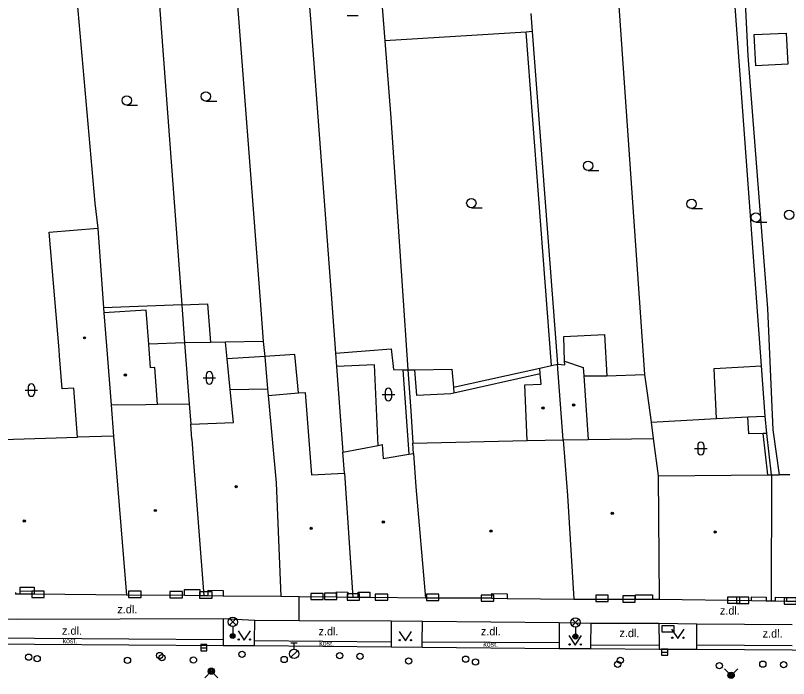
# Model space of a CAD drawing. Extents: x -596229 to -595156, y -1161237 to -1159376.
# Drawn here: x -595310.7 to -595248.8, y -1161192.5 to -1161139.5 of the extents above; entities that cross this region are included whole.
import ezdxf

# ---------------------------------------------------------------- set-up
doc = ezdxf.new("R2010")
doc.units = 0
for name, color, linetype in [('DOP - kresba z DSPS bez souradnic', 7, 'Continuous'), ('DOP - rozhrani ploch obecne', 7, 'Continuous'), ('Level 24', 7, 'Continuous'), ('Level 27', 7, 'Continuous'), ('Level 28', 7, 'Continuous'), ('Level 31', 7, 'Continuous'), ('Level 33', 7, 'Continuous'), ('Level 36', 7, 'Continuous'), ('Level 39', 7, 'Continuous'), ('Specificka linie pasportu komunikaci', 7, 'Continuous'), ('TM - budovy zdene_ betonove - NP', 7, 'Continuous'), ('TM - budovy zdene_ betonove - VP', 7, 'Continuous'), ('TM - chodniky - VP', 7, 'Continuous'), ('TM - komunikace - VP', 7, 'Continuous'), ('TM - letecke snimky - pomocna linie', 7, 'Continuous'), ('TM - popis povrchu', 7, 'Continuous'), ('TM - rozhrani mezi zpev. plochami mezi sebou - VP', 7, 'Continuous'), ('TM - schody - NP', 7, 'Continuous'), ('TM - vstup do budovy - zdene_ betonove  - shora neviditelny', 7, 'Continuous')]:
    doc.layers.add(name, color=color, linetype=linetype)

msp = doc.modelspace()

# ---------------------------------------------------------------- linework, layer by layer
at = {"layer": 'DOP - kresba z DSPS bez souradnic'}
for points in [[(-595267.8, -1161167.5), (-595269.82, -1161140.82)], [(-595251.57, -1161141.03), (-595249.01, -1161140.9)], [(-595251.43, -1161143.53), (-595251.57, -1161141.03)], [(-595249.01, -1161140.9), (-595248.87, -1161143.4)], [(-595248.87, -1161143.4), (-595251.43, -1161143.53)], [(-595293.75, -1161166.96), (-595293.89, -1161165.63)], [(-595290.75, -1161166.77), (-595293.75, -1161166.96)], [(-595288.33, -1161166.62), (-595290.75, -1161166.77)], [(-595288.05, -1161169.69), (-595288.33, -1161166.62)], [(-595293.51, -1161169.42), (-595293.75, -1161166.96)], [(-595279.69, -1161167.83), (-595279.22, -1161174.59)], [(-595278.56, -1161169.88), (-595278.73, -1161167.83)], [(-595268.69, -1161168.17), (-595275.61, -1161169.71)], [(-595265.21, -1161168.32), (-595263.37, -1161168.32)], [(-595275.86, -1161169.77), (-595278.56, -1161169.88)], [(-595275.61, -1161169.71), (-595275.86, -1161169.77)], [(-595252, -1161172.97), (-595252.08, -1161171.61)], [(-595250.85, -1161172.93), (-595252, -1161172.97)], [(-595250.55, -1161172.92), (-595250.85, -1161172.93)], [(-595250.49, -1161176.23), (-595250.85, -1161172.93)]]:
    msp.add_lwpolyline(points, dxfattribs=at)
at = {"layer": 'DOP - rozhrani ploch obecne'}
for points in [[(-595288.8, -1161119.23), (-595287.09, -1161139.78)], [(-595293.81, -1161127.18), (-595291.11, -1161162.28)], [(-595299.99, -1161127.6), (-595297.39, -1161162.63)], [(-595282.25, -1161127.35), (-595281.14, -1161141.53)], [(-595306.02, -1161135.45), (-595304.33, -1161154.5)], [(-595252.42, -1161135.8), (-595252.08, -1161142.73)], [(-595250.98, -1161167.53), (-595253.14, -1161138.02)], [(-595262.41, -1161138.76), (-595260.34, -1161168.22)], [(-595269.46, -1161139.33), (-595269.35, -1161140.78)], [(-595287.09, -1161139.78), (-595285.44, -1161161.79)], [(-595269.82, -1161140.82), (-595281.14, -1161141.53)], [(-595269.35, -1161140.78), (-595269.82, -1161140.82)], [(-595269.35, -1161140.78), (-595267.32, -1161167.39)], [(-595281.14, -1161141.53), (-595280.65, -1161147.69)], [(-595252.08, -1161142.73), (-595250.52, -1161162.94)], [(-595280.65, -1161147.69), (-595279.29, -1161167.84)], [(-595304.33, -1161154.5), (-595304.1, -1161156.52)], [(-595285.44, -1161161.79), (-595285.09, -1161166.5)], [(-595291.11, -1161162.28), (-595290.86, -1161165.57)], [(-595297.39, -1161162.63), (-595297.16, -1161165.68)], [(-595250.52, -1161162.94), (-595250.07, -1161172.63)], [(-595266.81, -1161165.16), (-595263.55, -1161165.01)], [(-595263.55, -1161165.01), (-595263.37, -1161168.32)], [(-595293.89, -1161165.63), (-595295.09, -1161165.65)], [(-595290.86, -1161165.57), (-595293.89, -1161165.63)], [(-595290.86, -1161165.57), (-595290.75, -1161166.77)], [(-595266.75, -1161167.15), (-595266.81, -1161165.16)], [(-595297.16, -1161165.68), (-595300.03, -1161165.79)], [(-595295.09, -1161165.65), (-595297.16, -1161165.68)], [(-595297.16, -1161165.68), (-595296.79, -1161170.55)], [(-595282.67, -1161166.32), (-595280.62, -1161166.17)], [(-595280.62, -1161166.17), (-595280.43, -1161167.82)], [(-595290.75, -1161166.77), (-595290.52, -1161169.36)], [(-595285.09, -1161166.5), (-595282.67, -1161166.32)], [(-595285.09, -1161166.5), (-595285.01, -1161167.58)], [(-595285.01, -1161167.58), (-595284.49, -1161174.42)], [(-595280.43, -1161167.82), (-595279.69, -1161167.83)], [(-595279.69, -1161167.83), (-595279.29, -1161167.84)], [(-595279.29, -1161167.84), (-595278.73, -1161167.83)], [(-595279.29, -1161167.84), (-595279.06, -1161171.11)], [(-595278.73, -1161167.83), (-595275.77, -1161167.78)], [(-595275.77, -1161167.78), (-595275.65, -1161169.23)], [(-595275.65, -1161169.23), (-595268.73, -1161167.71)], [(-595250.69, -1161171.54), (-595250.98, -1161167.53)], [(-595263.37, -1161168.32), (-595260.34, -1161168.22)], [(-595260.34, -1161168.22), (-595260.14, -1161169.71)], [(-595260.14, -1161169.71), (-595259.83, -1161172.02)], [(-595279.06, -1161171.11), (-595278.88, -1161173.71)], [(-595259.83, -1161172.02), (-595254.58, -1161171.74)], [(-595254.58, -1161171.74), (-595252.08, -1161171.61)], [(-595252.08, -1161171.61), (-595250.69, -1161171.54)], [(-595250.55, -1161172.92), (-595250.69, -1161171.54)], [(-595259.83, -1161172.02), (-595259.66, -1161173.32)], [(-595250.19, -1161176.23), (-595250.55, -1161172.92)], [(-595250.07, -1161172.63), (-595249.58, -1161176.23)]]:
    msp.add_lwpolyline(points, dxfattribs=at)
at = {"layer": 'Level 24'}
for points in [[(-595309.398, -1161186.049), (-595308.398, -1161186.049), (-595308.398, -1161185.549), (-595309.398, -1161185.549)], [(-595301.647, -1161186.048), (-595300.647, -1161186.048), (-595300.647, -1161185.548), (-595301.647, -1161185.548)], [(-595298.338, -1161186.079), (-595297.338, -1161186.079), (-595297.338, -1161185.579), (-595298.338, -1161185.579)], [(-595295.958, -1161186.099), (-595294.958, -1161186.099), (-595294.958, -1161185.599), (-595295.958, -1161185.599)], [(-595287.058, -1161186.219), (-595286.058, -1161186.219), (-595286.058, -1161185.719), (-595287.058, -1161185.719)], [(-595285.967, -1161186.208), (-595284.967, -1161186.208), (-595284.967, -1161185.708), (-595285.967, -1161185.708)], [(-595284.157, -1161186.268), (-595283.157, -1161186.268), (-595283.157, -1161185.768), (-595284.157, -1161185.768)], [(-595281.898, -1161186.269), (-595280.898, -1161186.269), (-595280.898, -1161185.769), (-595281.898, -1161185.769)], [(-595277.807, -1161186.288), (-595276.807, -1161186.288), (-595276.807, -1161185.788), (-595277.807, -1161185.788)], [(-595273.418, -1161186.349), (-595272.418, -1161186.349), (-595272.418, -1161185.849), (-595273.418, -1161185.849)], [(-595264.248, -1161186.369), (-595263.248, -1161186.369), (-595263.248, -1161185.869), (-595264.248, -1161185.869)], [(-595262.087, -1161186.428), (-595261.087, -1161186.428), (-595261.087, -1161185.928), (-595262.087, -1161185.928)], [(-595253.718, -1161186.509), (-595252.718, -1161186.509), (-595252.718, -1161186.009), (-595253.718, -1161186.009)], [(-595252.997, -1161186.518), (-595251.997, -1161186.518), (-595251.997, -1161186.018), (-595252.997, -1161186.018)], [(-595249.177, -1161186.588), (-595248.177, -1161186.588), (-595248.177, -1161186.088), (-595249.177, -1161186.088)], [(-595258.977, -1161188.808), (-595257.977, -1161188.808), (-595257.977, -1161188.308), (-595258.977, -1161188.308)]]:
    msp.add_lwpolyline(points, close=True, dxfattribs=at)
at = {"layer": 'Level 27'}
for p, q in [((-595295.87, -1161190.07), (-595295.37, -1161190.07)), ((-595258.99, -1161190.42), (-595258.49, -1161190.42))]:
    msp.add_line(p, q, dxfattribs=at)
for points in [[(-595295.87, -1161190.32), (-595295.37, -1161190.32), (-595295.37, -1161189.82), (-595295.87, -1161189.82)], [(-595258.99, -1161190.67), (-595258.49, -1161190.67), (-595258.49, -1161190.17), (-595258.99, -1161190.17)]]:
    msp.add_lwpolyline(points, close=True, dxfattribs=at)
at = {"layer": 'Level 28'}
for p, q in [((-595288.65, -1161189.685), (-595288.15, -1161189.685)), ((-595288.4, -1161190.185), (-595288.4, -1161189.685)), ((-595288.658, -1161190.832), (-595288.128, -1161190.302))]:
    msp.add_line(p, q, dxfattribs=at)
for centre, radius in [((-595292.56, -1161190.6), 0.25), ((-595288.4, -1161190.56), 0.375), ((-595309.63, -1161190.82), 0.25), ((-595308.96, -1161190.94), 0.25), ((-595301.73, -1161191.08), 0.25), ((-595299.15, -1161190.69), 0.25), ((-595298.97, -1161190.86), 0.25), ((-595296.45, -1161191.05), 0.25), ((-595289.19, -1161191.01), 0.25), ((-595284.74, -1161190.7), 0.25), ((-595283.13, -1161190.76), 0.25), ((-595279.23, -1161191.13), 0.25), ((-595274.66, -1161190.98), 0.25), ((-595273.88, -1161191.2), 0.25), ((-595262.29, -1161191.08), 0.25), ((-595262.5, -1161191.39), 0.25), ((-595254.36, -1161191.5), 0.25), ((-595250.88, -1161191.38), 0.25), ((-595249.22, -1161191.43), 0.25)]:
    msp.add_circle(centre, radius, dxfattribs=at)
at = {"layer": 'Level 31'}
for points in [[(-595295.55, -1161192.47), (-595295.02, -1161191.94), (-595294.49, -1161192.47)], [(-595252.884, -1161191.756), (-595253.42, -1161192.28), (-595253.944, -1161191.744)]]:
    msp.add_lwpolyline(points, dxfattribs=at)
for centre, radius in [((-595295.02, -1161191.94), 0.25), ((-595295.02, -1161191.94), 0.18), ((-595295.02, -1161191.94), 0.11), ((-595253.42, -1161192.28), 0.25), ((-595253.42, -1161192.28), 0.18), ((-595253.42, -1161192.28), 0.11)]:
    msp.add_circle(centre, radius, dxfattribs=at)
at = {"layer": 'Level 33'}
for p, q in [((-595293.575, -1161188.27), (-595293.045, -1161187.74)), ((-595293.575, -1161187.74), (-595293.045, -1161188.27)), ((-595266.145, -1161188.31), (-595265.615, -1161187.78)), ((-595266.145, -1161187.78), (-595265.615, -1161188.31)), ((-595293.31, -1161188.38), (-595293.31, -1161189.13)), ((-595265.88, -1161188.42), (-595265.88, -1161189.17))]:
    msp.add_line(p, q, dxfattribs=at)
for centre, radius in [((-595293.31, -1161188.005), 0.375), ((-595265.88, -1161188.045), 0.375), ((-595293.31, -1161189.13), 0.2), ((-595293.31, -1161189.13), 0.145), ((-595293.31, -1161189.13), 0.0876), ((-595265.88, -1161189.17), 0.2), ((-595265.88, -1161189.17), 0.145), ((-595265.88, -1161189.17), 0.0876)]:
    msp.add_circle(centre, radius, dxfattribs=at)
at = {"layer": 'Level 36'}
for p, q in [((-595284.14, -1161139.495), (-595283.265, -1161139.495)), ((-595295.46, -1161146.345), (-595294.585, -1161146.345)), ((-595301.79, -1161146.665), (-595300.915, -1161146.665)), ((-595264.87, -1161151.895), (-595263.995, -1161151.895)), ((-595274.21, -1161154.875), (-595273.335, -1161154.875)), ((-595256.58, -1161154.945), (-595255.705, -1161154.945)), ((-595251.44, -1161156.025), (-595250.565, -1161156.025)), ((-595295.676, -1161168.476), (-595294.676, -1161168.476)), ((-595295.426, -1161168.226), (-595295.426, -1161168.726)), ((-595294.926, -1161168.226), (-595294.926, -1161168.726)), ((-595309.676, -1161169.206), (-595309.676, -1161169.706)), ((-595309.176, -1161169.206), (-595309.176, -1161169.706)), ((-595309.926, -1161169.456), (-595308.926, -1161169.456)), ((-595281.346, -1161169.816), (-595280.346, -1161169.816)), ((-595281.096, -1161169.566), (-595281.096, -1161170.066)), ((-595280.596, -1161169.566), (-595280.596, -1161170.066)), ((-595256.346, -1161174.126), (-595255.346, -1161174.126)), ((-595256.096, -1161173.876), (-595256.096, -1161174.376)), ((-595255.596, -1161173.876), (-595255.596, -1161174.376))]:
    msp.add_line(p, q, dxfattribs=at)
for points in [[(-595292.88, -1161188.71), (-595292.38, -1161189.46), (-595291.88, -1161188.71)], [(-595279.99, -1161188.76), (-595279.49, -1161189.51), (-595278.99, -1161188.76)], [(-595266.4, -1161189.1), (-595265.9, -1161189.85), (-595265.4, -1161189.1)], [(-595258.18, -1161188.57), (-595257.68, -1161189.32), (-595257.18, -1161188.57)]]:
    msp.add_lwpolyline(points, dxfattribs=at)
for centre, radius in [((-595295.46, -1161145.97), 0.375), ((-595301.79, -1161146.29), 0.375), ((-595264.87, -1161151.52), 0.375), ((-595274.21, -1161154.5), 0.375), ((-595256.58, -1161154.57), 0.375), ((-595248.78, -1161155.44), 0.375), ((-595251.44, -1161155.65), 0.375), ((-595292.83, -1161189.41), 0.05), ((-595291.931, -1161189.41), 0.05), ((-595279.94, -1161189.46), 0.05), ((-595279.041, -1161189.46), 0.05), ((-595266.35, -1161189.8), 0.05), ((-595265.451, -1161189.8), 0.05), ((-595258.13, -1161189.27), 0.05), ((-595257.231, -1161189.27), 0.05)]:
    msp.add_circle(centre, radius, dxfattribs=at)
for centre, start, end in [((-595295.176, -1161168.226), 0, 180), ((-595295.176, -1161168.726), 180, 0), ((-595309.426, -1161169.206), 0, 180), ((-595280.846, -1161169.566), 0, 180), ((-595309.426, -1161169.706), 180, 0), ((-595280.846, -1161170.066), 180, 0), ((-595255.846, -1161173.876), 0, 180), ((-595255.846, -1161174.376), 180, 0)]:
    msp.add_arc(centre, 0.25, start, end, dxfattribs=at)
at = {"layer": 'Level 39'}
for centre, radius in [((-595305.17, -1161165.28), 0.09), ((-595305.17, -1161165.28), 0.0398), ((-595301.9, -1161168.26), 0.09), ((-595301.9, -1161168.26), 0.0398), ((-595266.03, -1161170.66), 0.09), ((-595268.48, -1161170.89), 0.09), ((-595268.48, -1161170.89), 0.0398), ((-595266.03, -1161170.66), 0.0398), ((-595293.03, -1161177.18), 0.09), ((-595293.03, -1161177.18), 0.0398), ((-595299.51, -1161179.09), 0.09), ((-595299.51, -1161179.09), 0.0398), ((-595262.93, -1161179.32), 0.09), ((-595309.99, -1161179.93), 0.09), ((-595262.93, -1161179.32), 0.0398), ((-595309.99, -1161179.93), 0.0398), ((-595287.03, -1161180.52), 0.09), ((-595287.03, -1161180.52), 0.0398), ((-595281.26, -1161180), 0.09), ((-595281.26, -1161180), 0.0398), ((-595272.63, -1161180.74), 0.09), ((-595272.63, -1161180.74), 0.0398), ((-595254.7, -1161180.8), 0.09), ((-595254.7, -1161180.8), 0.0398)]:
    msp.add_circle(centre, radius, dxfattribs=at)
at = {"layer": 'Specificka linie pasportu komunikaci'}
msp.add_lwpolyline([(-595288, -1161187.91), (-595288, -1161186)], dxfattribs=at)
at = {"layer": 'TM - budovy zdene_ betonove - NP'}
for points in [[(-595310.33, -1161185.78), (-595310.32, -1161185.21)], [(-595310.32, -1161185.21), (-595309.19, -1161185.23)], [(-595309.19, -1161185.23), (-595309.2, -1161185.79)], [(-595297.18, -1161185.9), (-595297.17, -1161185.4)], [(-595297.17, -1161185.4), (-595295.94, -1161185.42)], [(-595295.94, -1161185.42), (-595295.95, -1161185.92)], [(-595295.28, -1161185.92), (-595295.28, -1161185.47)], [(-595295.28, -1161185.47), (-595294.08, -1161185.48)], [(-595294.08, -1161185.48), (-595294.08, -1161185.93)], [(-595285.01, -1161186.03), (-595285, -1161185.6)], [(-595285, -1161185.6), (-595284.1, -1161185.61)], [(-595284.1, -1161185.61), (-595284.11, -1161186.04)], [(-595283.26, -1161186.04), (-595283.26, -1161185.62)], [(-595283.26, -1161185.62), (-595282.33, -1161185.62)], [(-595282.33, -1161185.62), (-595282.33, -1161186.05)], [(-595272.58, -1161185.74), (-595271.35, -1161185.76)], [(-595272.58, -1161186.11), (-595272.58, -1161185.74)], [(-595271.35, -1161185.76), (-595271.35, -1161186.12)], [(-595261.07, -1161186.19), (-595261.07, -1161185.84)], [(-595261.07, -1161185.84), (-595260.57, -1161185.84)], [(-595259.71, -1161185.84), (-595259.71, -1161186.19)], [(-595251.78, -1161185.99), (-595250.61, -1161186.01)], [(-595251.78, -1161186.29), (-595251.78, -1161185.99)], [(-595250.61, -1161186.01), (-595250.61, -1161186.31)], [(-595249.87, -1161186.31), (-595249.86, -1161186.02)], [(-595249.86, -1161186.02), (-595248.99, -1161186.04)], [(-595248.99, -1161186.04), (-595249, -1161186.34)]]:
    msp.add_lwpolyline(points, dxfattribs=at)
at = {"layer": 'TM - budovy zdene_ betonove - VP'}
for points in [[(-595307.99, -1161156.84), (-595304.1, -1161156.52)], [(-595307.21, -1161166.24), (-595307.99, -1161156.84)], [(-595304.1, -1161156.52), (-595303.64, -1161162.87)], [(-595303.64, -1161162.87), (-595303.61, -1161163.28)], [(-595303.61, -1161163.28), (-595303.42, -1161165.91)], [(-595307.17, -1161166.72), (-595307.21, -1161166.24)], [(-595303.42, -1161165.91), (-595303.04, -1161170.65)], [(-595306.95, -1161169.36), (-595307.17, -1161166.72)], [(-595267.8, -1161167.5), (-595267.32, -1161167.39)], [(-595267.32, -1161167.39), (-595266.74, -1161167.44)], [(-595266.85, -1161173.45), (-595267.32, -1161167.39)], [(-595266.75, -1161167.15), (-595265.26, -1161167.64)], [(-595266.74, -1161167.44), (-595266.75, -1161167.15)], [(-595268.73, -1161167.71), (-595267.8, -1161167.5)], [(-595268.69, -1161168.17), (-595268.73, -1161167.71)], [(-595265.26, -1161167.64), (-595265.21, -1161168.32)], [(-595268.61, -1161168.99), (-595268.69, -1161168.17)], [(-595265.21, -1161168.32), (-595264.86, -1161173.4)], [(-595306.02, -1161169.3), (-595306.95, -1161169.36)], [(-595305.73, -1161173.23), (-595306.02, -1161169.3)], [(-595269.92, -1161169.05), (-595268.61, -1161168.99)], [(-595269.73, -1161173.48), (-595269.92, -1161169.05)], [(-595293.51, -1161169.42), (-595290.52, -1161169.36)], [(-595293.25, -1161172.04), (-595293.51, -1161169.42)], [(-595290.52, -1161169.36), (-595290.47, -1161169.89)], [(-595290.47, -1161169.89), (-595288.05, -1161169.69)], [(-595290.47, -1161169.89), (-595289.84, -1161176.89)], [(-595288.05, -1161169.69), (-595287.51, -1161169.64)], [(-595287.51, -1161169.64), (-595287.01, -1161176.25)], [(-595300.27, -1161170.61), (-595299.34, -1161170.59)], [(-595299.34, -1161170.59), (-595296.79, -1161170.55)], [(-595296.79, -1161170.55), (-595296.67, -1161172.18)], [(-595303.04, -1161170.65), (-595300.27, -1161170.61)], [(-595303.04, -1161170.65), (-595302.84, -1161173.15)], [(-595296.67, -1161172.18), (-595293.25, -1161172.04)], [(-595296.58, -1161173.39), (-595296.67, -1161172.18)], [(-595311.71, -1161173.4), (-595305.73, -1161173.23)], [(-595302.84, -1161173.15), (-595305.73, -1161173.23)], [(-595302.84, -1161173.15), (-595301.82, -1161185.85)], [(-595296.58, -1161173.39), (-595296.5, -1161174.53)], [(-595278.88, -1161173.71), (-595269.73, -1161173.48)], [(-595269.73, -1161173.48), (-595266.85, -1161173.45)], [(-595266.85, -1161173.45), (-595264.86, -1161173.4)], [(-595266.85, -1161173.45), (-595266.51, -1161177.9)], [(-595264.86, -1161173.4), (-595259.66, -1161173.32)], [(-595259.66, -1161173.32), (-595259.26, -1161176.31)], [(-595284.49, -1161174.42), (-595281.67, -1161173.88)], [(-595281.67, -1161173.88), (-595281.34, -1161173.82)], [(-595281.34, -1161173.82), (-595281.27, -1161174.93)], [(-595278.83, -1161174.52), (-595278.88, -1161173.71)], [(-595296.5, -1161174.53), (-595295.62, -1161185.92)], [(-595284.37, -1161176.11), (-595284.49, -1161174.42)], [(-595281.27, -1161174.93), (-595279.22, -1161174.59)], [(-595279.22, -1161174.59), (-595278.83, -1161174.52)], [(-595278.83, -1161174.52), (-595278.65, -1161177.2)], [(-595287.01, -1161176.25), (-595284.37, -1161176.11)], [(-595284.37, -1161176.11), (-595283.7, -1161186.04)], [(-595259.26, -1161176.31), (-595250.49, -1161176.23)], [(-595259.26, -1161176.31), (-595259.19, -1161186.19)], [(-595250.49, -1161176.23), (-595250.19, -1161176.23)], [(-595250.19, -1161176.23), (-595250.21, -1161186.31)], [(-595250.19, -1161176.23), (-595249.58, -1161176.23)], [(-595248.73, -1161176.23), (-595249.58, -1161176.23)], [(-595289.84, -1161176.89), (-595289.45, -1161185.98)], [(-595278.65, -1161177.2), (-595277.88, -1161186.1)], [(-595266.51, -1161177.9), (-595266.01, -1161186.18)], [(-595310.7, -1161185.66), (-595310.69, -1161185.78)], [(-595310.33, -1161185.78), (-595310.69, -1161185.78)], [(-595309.2, -1161185.79), (-595310.33, -1161185.78)], [(-595301.82, -1161185.85), (-595309.2, -1161185.79)], [(-595297.18, -1161185.9), (-595301.82, -1161185.85)], [(-595295.95, -1161185.92), (-595297.18, -1161185.9)], [(-595295.62, -1161185.92), (-595295.95, -1161185.92)], [(-595295.28, -1161185.92), (-595295.62, -1161185.92)], [(-595294.08, -1161185.93), (-595295.28, -1161185.92)], [(-595289.45, -1161185.98), (-595294.08, -1161185.93)], [(-595288, -1161186), (-595289.45, -1161185.98)], [(-595285.01, -1161186.03), (-595288, -1161186)], [(-595284.11, -1161186.04), (-595285.01, -1161186.03)], [(-595283.7, -1161186.04), (-595284.11, -1161186.04)], [(-595283.26, -1161186.04), (-595283.7, -1161186.04)], [(-595282.33, -1161186.05), (-595283.26, -1161186.04)], [(-595277.88, -1161186.1), (-595282.33, -1161186.05)], [(-595272.58, -1161186.11), (-595277.88, -1161186.1)], [(-595272.58, -1161186.11), (-595271.35, -1161186.12)], [(-595271.35, -1161186.12), (-595266.01, -1161186.18)], [(-595266.01, -1161186.18), (-595261.07, -1161186.19)], [(-595261.07, -1161186.19), (-595259.71, -1161186.19)], [(-595259.71, -1161186.19), (-595259.19, -1161186.19)], [(-595259.19, -1161186.19), (-595251.78, -1161186.29)], [(-595251.78, -1161186.29), (-595250.61, -1161186.31)], [(-595250.61, -1161186.31), (-595250.21, -1161186.31)], [(-595250.21, -1161186.31), (-595249.87, -1161186.31)], [(-595249.87, -1161186.31), (-595249, -1161186.34)], [(-595249, -1161186.34), (-595248.17, -1161186.35)]]:
    msp.add_lwpolyline(points, dxfattribs=at)
at = {"layer": 'TM - chodniky - VP'}
for points in [[(-595291.54, -1161187.89), (-595294.07, -1161187.75)], [(-595278.12, -1161187.98), (-595280.63, -1161187.95)], [(-595264.63, -1161188.12), (-595267.17, -1161188.07)], [(-595256.16, -1161188.17), (-595259.21, -1161188.12)]]:
    msp.add_lwpolyline(points, dxfattribs=at)
at = {"layer": 'TM - komunikace - VP'}
for points in [[(-595294.07, -1161187.75), (-595310.56, -1161187.8), (-595318.47, -1161187.56)], [(-595294.07, -1161187.75), (-595294.06, -1161189.41)], [(-595291.56, -1161189.48), (-595291.54, -1161187.89)], [(-595288, -1161187.91), (-595291.54, -1161187.89)], [(-595280.63, -1161187.95), (-595288, -1161187.91)], [(-595280.63, -1161187.95), (-595280.63, -1161189.59)], [(-595278.14, -1161189.59), (-595278.12, -1161187.98)], [(-595267.17, -1161188.07), (-595278.12, -1161187.98)], [(-595267.17, -1161188.07), (-595267.17, -1161189.66)], [(-595264.66, -1161189.84), (-595264.63, -1161188.12)], [(-595259.21, -1161188.12), (-595264.63, -1161188.12)], [(-595259.21, -1161188.12), (-595259.18, -1161189.86)], [(-595256.16, -1161189.87), (-595256.16, -1161188.17)], [(-595248.54, -1161188.24), (-595256.16, -1161188.17)], [(-595294.06, -1161189.41), (-595294.06, -1161189.89)], [(-595291.57, -1161189.9), (-595291.56, -1161189.48)], [(-595280.63, -1161189.59), (-595280.63, -1161189.99)], [(-595278.15, -1161190.01), (-595278.14, -1161189.59)], [(-595267.17, -1161189.66), (-595267.17, -1161190.12)], [(-595294.06, -1161189.89), (-595291.57, -1161189.9)], [(-595280.63, -1161189.99), (-595278.15, -1161190.01)], [(-595267.17, -1161190.12), (-595264.66, -1161190.13)], [(-595264.66, -1161190.13), (-595264.66, -1161189.84)], [(-595259.18, -1161189.86), (-595259.17, -1161190.19)], [(-595259.17, -1161190.19), (-595256.16, -1161190.18)], [(-595256.16, -1161190.18), (-595256.16, -1161189.87)]]:
    msp.add_lwpolyline(points, dxfattribs=at)
at = {"layer": 'TM - letecke snimky - pomocna linie'}
for points in [[(-595297.39, -1161162.63), (-595303.64, -1161162.87)], [(-595300.03, -1161165.79), (-595300.23, -1161163.07), (-595303.61, -1161163.28)], [(-595297.39, -1161162.63), (-595295.32, -1161162.55), (-595295.09, -1161165.65)], [(-595299.34, -1161170.59), (-595299.55, -1161167.66), (-595299.89, -1161167.68), (-595300.03, -1161165.79)], [(-595281.67, -1161173.88), (-595281.97, -1161167.43), (-595285.01, -1161167.58)], [(-595254.58, -1161171.74), (-595254.79, -1161167.73), (-595250.98, -1161167.53)], [(-595275.65, -1161169.23), (-595275.61, -1161169.71)]]:
    msp.add_lwpolyline(points, dxfattribs=at)
at = {"layer": 'TM - rozhrani mezi zpev. plochami mezi sebou - VP'}
for points in [[(-595318.48, -1161189.26), (-595309.17, -1161189.31), (-595294.06, -1161189.41)], [(-595318.48, -1161189.74), (-595309.17, -1161189.79), (-595294.06, -1161189.89)], [(-595291.56, -1161189.48), (-595280.63, -1161189.59)], [(-595278.14, -1161189.59), (-595267.17, -1161189.66)], [(-595291.57, -1161189.9), (-595280.63, -1161189.99)], [(-595278.15, -1161190.01), (-595267.17, -1161190.12)], [(-595264.66, -1161189.84), (-595259.18, -1161189.86)], [(-595264.66, -1161190.13), (-595259.17, -1161190.19)], [(-595248.53, -1161189.92), (-595256.16, -1161189.87)], [(-595256.16, -1161190.18), (-595248.53, -1161190.23), (-595244.8, -1161190.26)]]:
    msp.add_lwpolyline(points, dxfattribs=at)
at = {"layer": 'TM - schody - NP'}
msp.add_lwpolyline([(-595310.33, -1161185.51), (-595309.2, -1161185.53)], dxfattribs=at)
at = {"layer": 'TM - vstup do budovy - zdene_ betonove  - shora neviditelny'}
msp.add_lwpolyline([(-595260.57, -1161185.84), (-595259.71, -1161185.84)], dxfattribs=at)

# ---------------------------------------------------------------- texts
at = {"layer": 'TM - popis povrchu'}
for s, height, rotation, p in [('z.dl.', 0.65, 359.52295, (-595302.54, -1161187.31)), ('z.dl.', 0.65, 359.52295, (-595254.32, -1161187.41)), ('z.dl.', 0.65, 359.52295, (-595306.97, -1161189.02)), ('z.dl.', 0.65, 359.52295, (-595286.44, -1161189.07)), ('z.dl.', 0.65, 359.52295, (-595273.45, -1161189.07)), ('z.dl.', 0.65, 359.52295, (-595262.36, -1161189.21)), ('z.dl.', 0.65, 359.52295, (-595250.9, -1161189.25)), ('kost.', 0.4, 359.64807, (-595306.92, -1161189.71)), ('kost.', 0.4, 359.52867, (-595286.38, -1161189.9)), ('kost.', 0.4, 359.42599, (-595273.25, -1161189.97))]:
    msp.add_text(s, height=height, rotation=rotation, dxfattribs=at).set_placement(p)

doc.saveas('drawing.dxf')
